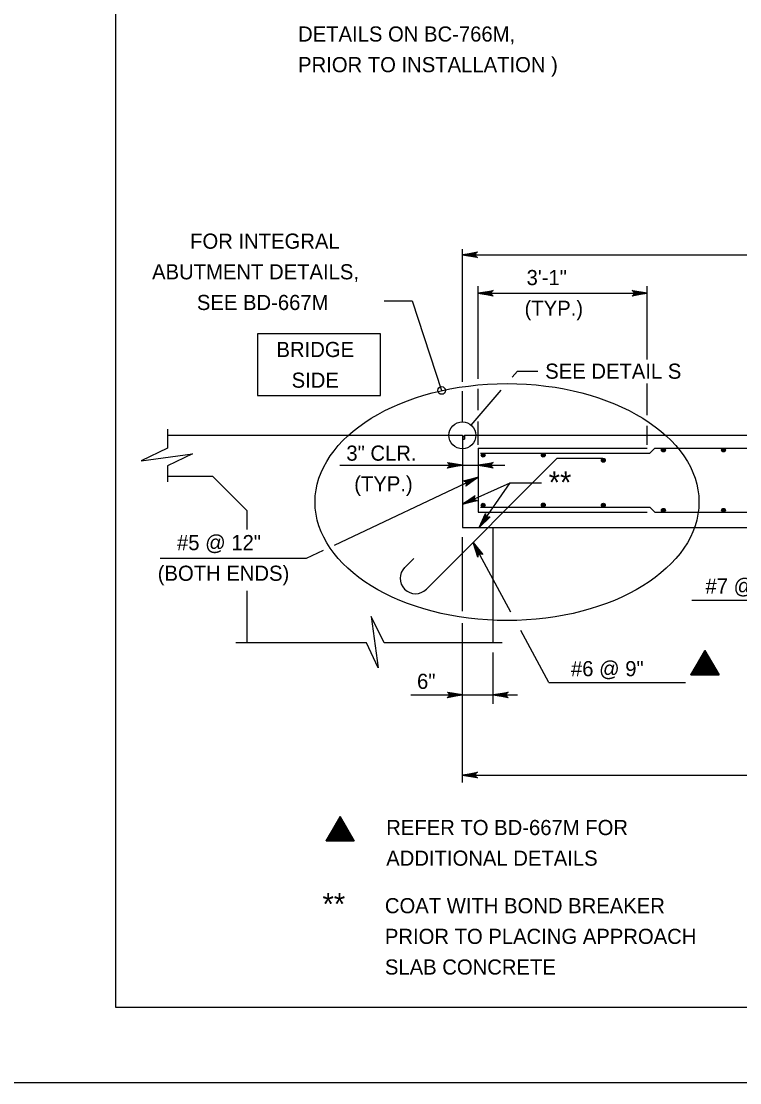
# Model space of a CAD drawing. Extents: x 636530 to 644067, y 294168 to 299122.
# Drawn here: x 639869.1 to 640011.6, y 294168.5 to 294378.8 of the extents above; entities that cross this region are included whole.
import ezdxf

# ---------------------------------------------------------------- set-up
doc = ezdxf.new("R2010")
doc.units = 0
doc.layers.add('1', color=7, linetype='Continuous')
doc.layers.add('PLT-BNDY', color=7, linetype='Continuous')

msp = doc.modelspace()

# ---------------------------------------------------------------- linework, layer by layer
at = {"layer": '1'}
for p, q in [((639887.78, 294747.48), (639887.78, 294183.48)), ((639956.57, 294307.39), (639956.57, 294333.69)), ((639956.57, 294332.56), (640261.37, 294332.56)), ((639959.68, 294307.99), (639959.68, 294326.36)), ((639993.21, 294311.82), (639993.21, 294326.36)), ((639959.68, 294324.94), (639993.21, 294324.94)), ((639941.08, 294323.4), (639946.64, 294323.4)), ((639946.64, 294323.4), (639952.44, 294305.67)), ((639966.45, 294308.29), (639967.51, 294309.52)), ((639967.51, 294309.52), (639971.54, 294309.52)), ((639956.57, 294299.46), (639956.57, 294305.56)), ((639958.31, 294298.81), (639964.25, 294305.73)), ((639959.68, 294301.74), (639959.68, 294305.99)), ((639993.21, 294300.78), (639993.21, 294307.07)), ((639959.68, 294294.91), (639959.68, 294299.49)), ((639898.09, 294297.97), (639898.09, 294294.24)), ((639898.09, 294296.79), (639956.57, 294296.79)), ((639956.57, 294296.79), (639956.57, 294278.5)), ((639956.98, 294296.79), (639956.98, 294296.02)), ((639956.98, 294296.79), (640327.27, 294296.79)), ((639993.21, 294294.91), (639993.21, 294298.67)), ((639956.57, 294296.53), (639956.98, 294296.53)), ((639956.57, 294296.02), (639956.98, 294296.02)), ((639959.68, 294294.25), (639993.21, 294294.25)), ((639959.68, 294294.25), (639959.68, 294281.55)), ((639960.19, 294293.23), (639993.72, 294293.23)), ((639993.72, 294293.23), (639994.73, 294294.25)), ((639994.73, 294294.25), (640224.29, 294294.25)), ((639898.09, 294290.72), (639898.09, 294287.55)), ((639932.27, 294290.86), (639965.01, 294290.86)), ((639949.44, 294266.28), (639975.37, 294292.22)), ((639975.37, 294292.22), (639984.4, 294292.22)), ((639898.09, 294288.66), (639907.03, 294288.66)), ((639913.9, 294281.79), (639907.03, 294288.66)), ((639931.19, 294275.03), (639959.68, 294288.51)), ((639956.57, 294283.13), (639966.05, 294287.35)), ((639959.92, 294278.5), (639966.05, 294287.35)), ((639966.05, 294287.35), (639972.22, 294287.35)), ((639960.19, 294282.56), (639993.72, 294282.56)), ((639993.72, 294282.56), (639994.73, 294281.55)), ((639913.9, 294278.11), (639913.9, 294281.79)), ((639959.68, 294281.55), (639993.21, 294281.55)), ((639994.73, 294281.55), (640224.29, 294281.55)), ((639956.57, 294278.5), (640261.37, 294278.5)), ((639962.67, 294255.67), (639962.67, 294278.5)), ((639956.57, 294261.94), (639956.57, 294276.59)), ((639925.7, 294272.44), (639929.04, 294274.01)), ((639966.16, 294261.74), (639958.68, 294275.53)), ((639896.69, 294272.44), (639925.7, 294272.44)), ((639945.13, 294270.6), (639946.92, 294272.39)), ((639913.9, 294255.67), (639913.9, 294265.94)), ((640002.05, 294264.14), (640032.13, 294264.14)), ((639956.57, 294228), (639956.57, 294259.54)), ((639973.72, 294247.8), (639968.14, 294258.1)), ((639937.53, 294255.67), (639911.67, 294255.67)), ((639964.48, 294255.67), (639941.04, 294255.67)), ((639962.67, 294243.6), (639962.67, 294253.76)), ((640004.65, 294250.93), (640004.65, 294250.93)), ((639973.72, 294247.8), (640000.8, 294247.8)), ((639946.36, 294245.35), (639967.48, 294245.35)), ((639956.57, 294229.45), (640293.81, 294229.45)), ((639932.34, 294218.03), (639932.34, 294218.03)), ((639887.78, 294183.48), (640673.78, 294183.48))]:
    msp.add_line(p, q, dxfattribs=at)
for points in [[(639956.57, 294332.56), (639959.55, 294333.12), (639959.44, 294333.04), (639959.32, 294332.96), (639959.26, 294332.86), (639959.2, 294332.76), (639959.19, 294332.66), (639959.17, 294332.56), (639959.19, 294332.46), (639959.2, 294332.36), (639959.26, 294332.26), (639959.32, 294332.16), (639959.44, 294332.08), (639959.55, 294332), (639956.57, 294332.56), (639959.44, 294332.08), (639959.32, 294332.16), (639956.57, 294332.56), (639959.26, 294332.26), (639959.2, 294332.36), (639956.57, 294332.56), (639959.19, 294332.46), (639959.17, 294332.56), (639956.57, 294332.56), (639959.19, 294332.66), (639959.2, 294332.76), (639956.57, 294332.56), (639959.26, 294332.86), (639959.32, 294332.96), (639956.57, 294332.56), (639959.44, 294333.04)], [(639959.68, 294324.94), (639962.67, 294325.5), (639962.55, 294325.42), (639962.44, 294325.34), (639962.38, 294325.24), (639962.32, 294325.14), (639962.3, 294325.04), (639962.28, 294324.94), (639962.3, 294324.84), (639962.32, 294324.74), (639962.38, 294324.64), (639962.44, 294324.54), (639962.55, 294324.46), (639962.67, 294324.38), (639959.68, 294324.94), (639962.55, 294324.46), (639962.44, 294324.54), (639959.68, 294324.94), (639962.38, 294324.64), (639962.32, 294324.74), (639959.68, 294324.94), (639962.3, 294324.84), (639962.28, 294324.94), (639959.68, 294324.94), (639962.3, 294325.04), (639962.32, 294325.14), (639959.68, 294324.94), (639962.38, 294325.24), (639962.44, 294325.34), (639959.68, 294324.94), (639962.55, 294325.42)], [(639993.21, 294324.94), (639990.23, 294324.38), (639990.34, 294324.46), (639990.46, 294324.54), (639990.52, 294324.64), (639990.58, 294324.74), (639990.59, 294324.84), (639990.61, 294324.94), (639990.59, 294325.04), (639990.58, 294325.14), (639990.52, 294325.24), (639990.46, 294325.34), (639990.34, 294325.42), (639990.23, 294325.5), (639993.21, 294324.94), (639990.34, 294325.42), (639990.46, 294325.34), (639993.21, 294324.94), (639990.52, 294325.24), (639990.58, 294325.14), (639993.21, 294324.94), (639990.59, 294325.04), (639990.61, 294324.94), (639993.21, 294324.94), (639990.59, 294324.84), (639990.58, 294324.74), (639993.21, 294324.94), (639990.52, 294324.64), (639990.46, 294324.54), (639993.21, 294324.94), (639990.34, 294324.46)], [(639898.09, 294294.24), (639892.9, 294291.7), (639903.05, 294293.08), (639898.09, 294290.72)], [(639956.57, 294290.86), (639953.59, 294290.3), (639953.7, 294290.38), (639953.82, 294290.46), (639953.88, 294290.56), (639953.94, 294290.66), (639953.95, 294290.76), (639953.97, 294290.86), (639953.95, 294290.96), (639953.94, 294291.06), (639953.88, 294291.16), (639953.82, 294291.26), (639953.7, 294291.33), (639953.59, 294291.41), (639956.57, 294290.86), (639953.7, 294291.33), (639953.82, 294291.26), (639956.57, 294290.86), (639953.88, 294291.16), (639953.94, 294291.06), (639956.57, 294290.86), (639953.95, 294290.96), (639953.97, 294290.86), (639956.57, 294290.86), (639953.95, 294290.76), (639953.94, 294290.66), (639956.57, 294290.86), (639953.88, 294290.56), (639953.82, 294290.46), (639956.57, 294290.86), (639953.7, 294290.38)], [(639959.68, 294290.86), (639962.67, 294291.41), (639962.55, 294291.33), (639962.44, 294291.26), (639962.38, 294291.16), (639962.32, 294291.06), (639962.3, 294290.96), (639962.28, 294290.86), (639962.3, 294290.76), (639962.32, 294290.66), (639962.38, 294290.56), (639962.44, 294290.46), (639962.55, 294290.38), (639962.67, 294290.3), (639959.68, 294290.86), (639962.55, 294290.38), (639962.44, 294290.46), (639959.68, 294290.86), (639962.38, 294290.56), (639962.32, 294290.66), (639959.68, 294290.86), (639962.3, 294290.76), (639962.28, 294290.86), (639959.68, 294290.86), (639962.3, 294290.96), (639962.32, 294291.06), (639959.68, 294290.86), (639962.38, 294291.16), (639962.44, 294291.26), (639959.68, 294290.86), (639962.55, 294291.33)], [(639959.68, 294288.51), (639957.23, 294286.72), (639957.3, 294286.85), (639957.37, 294286.97), (639957.38, 294287.08), (639957.39, 294287.2), (639957.36, 294287.3), (639957.33, 294287.39), (639957.27, 294287.48), (639957.22, 294287.56), (639957.12, 294287.63), (639957.02, 294287.69), (639956.89, 294287.71), (639956.75, 294287.74), (639959.68, 294288.51), (639956.89, 294287.71), (639957.02, 294287.69), (639959.68, 294288.51), (639957.12, 294287.63), (639957.22, 294287.56), (639959.68, 294288.51), (639957.27, 294287.48), (639957.33, 294287.39), (639959.68, 294288.51), (639957.36, 294287.3), (639957.39, 294287.2), (639959.68, 294288.51), (639957.38, 294287.08), (639957.37, 294286.97), (639959.68, 294288.51), (639957.3, 294286.85)], [(639956.57, 294283.13), (639959.07, 294284.86), (639958.99, 294284.74), (639958.92, 294284.62), (639958.91, 294284.5), (639958.9, 294284.39), (639958.92, 294284.29), (639958.95, 294284.19), (639959, 294284.1), (639959.06, 294284.02), (639959.15, 294283.95), (639959.25, 294283.89), (639959.38, 294283.86), (639959.52, 294283.83), (639956.57, 294283.13), (639959.38, 294283.86), (639959.25, 294283.89), (639956.57, 294283.13), (639959.15, 294283.95), (639959.06, 294284.02), (639956.57, 294283.13), (639959, 294284.1), (639958.95, 294284.19), (639956.57, 294283.13), (639958.92, 294284.29), (639958.9, 294284.39), (639956.57, 294283.13), (639958.91, 294284.5), (639958.92, 294284.62), (639956.57, 294283.13), (639958.99, 294284.74)], [(639959.92, 294278.5), (639961.15, 294281.27), (639961.15, 294281.13), (639961.15, 294280.99), (639961.2, 294280.88), (639961.25, 294280.78), (639961.32, 294280.71), (639961.4, 294280.64), (639961.49, 294280.59), (639961.58, 294280.55), (639961.7, 294280.54), (639961.81, 294280.53), (639961.94, 294280.58), (639962.07, 294280.63), (639959.92, 294278.5), (639961.94, 294280.58), (639961.81, 294280.53), (639959.92, 294278.5), (639961.7, 294280.54), (639961.58, 294280.55), (639959.92, 294278.5), (639961.49, 294280.59), (639961.4, 294280.64), (639959.92, 294278.5), (639961.32, 294280.71), (639961.25, 294280.78), (639959.92, 294278.5), (639961.2, 294280.88), (639961.15, 294280.99), (639959.92, 294278.5), (639961.15, 294281.13)], [(639958.68, 294275.53), (639960.6, 294273.18), (639960.47, 294273.24), (639960.35, 294273.3), (639960.23, 294273.31), (639960.12, 294273.31), (639960.02, 294273.28), (639959.92, 294273.25), (639959.84, 294273.18), (639959.76, 294273.12), (639959.7, 294273.02), (639959.64, 294272.92), (639959.63, 294272.78), (639959.61, 294272.64), (639958.68, 294275.53), (639959.63, 294272.78), (639959.64, 294272.92), (639958.68, 294275.53), (639959.7, 294273.02), (639959.76, 294273.12), (639958.68, 294275.53), (639959.84, 294273.18), (639959.92, 294273.25), (639958.68, 294275.53), (639960.02, 294273.28), (639960.12, 294273.31), (639958.68, 294275.53), (639960.23, 294273.31), (639960.35, 294273.3), (639958.68, 294275.53), (639960.47, 294273.24)], [(639941.04, 294255.67), (639938.51, 294260.85), (639939.89, 294250.71), (639937.53, 294255.67)], [(640001.87, 294249.32), (640007.44, 294249.32), (640004.65, 294254.15), (640001.87, 294249.32)], [(640001.87, 294249.32), (640004.65, 294254.15), (640007.44, 294249.32), (640001.87, 294249.32), (640004.65, 294254.01), (640007.35, 294249.38), (640001.97, 294249.37), (640004.66, 294253.86), (640007.24, 294249.45), (640002.11, 294249.43), (640004.66, 294253.72), (640007.12, 294249.54), (640002.22, 294249.5), (640004.66, 294253.57), (640007, 294249.6), (640002.36, 294249.59), (640004.66, 294253.41), (640006.86, 294249.67), (640002.51, 294249.67), (640004.66, 294253.23), (640006.73, 294249.75), (640002.64, 294249.75), (640004.65, 294253.07), (640006.59, 294249.84), (640002.78, 294249.83), (640004.65, 294252.91), (640006.44, 294249.93), (640002.91, 294249.9), (640004.67, 294252.75), (640006.27, 294250), (640003.05, 294249.98), (640004.67, 294252.59), (640006.1, 294250.11), (640003.2, 294250.06), (640004.67, 294252.41), (640005.96, 294250.21), (640003.34, 294250.14), (640004.66, 294252.24), (640005.81, 294250.3), (640003.51, 294250.23), (640004.67, 294252.07), (640005.67, 294250.37), (640003.68, 294250.3), (640004.66, 294251.89), (640005.51, 294250.46), (640003.85, 294250.39), (640004.66, 294251.73), (640005.34, 294250.55), (640003.98, 294250.47), (640004.66, 294251.57), (640005.18, 294250.64), (640004.14, 294250.55), (640004.66, 294251.41), (640005.05, 294250.7), (640004.27, 294250.62), (640004.66, 294251.25), (640004.93, 294250.77), (640004.4, 294250.69), (640004.66, 294251.1), (640004.82, 294250.83), (640004.55, 294250.79), (640004.66, 294250.92), (640007.43, 294249.33), (640004.66, 294250.92), (640004.66, 294254.11), (640004.66, 294250.91), (640001.87, 294249.33)], [(639956.57, 294245.35), (639953.59, 294244.79), (639953.7, 294244.87), (639953.82, 294244.95), (639953.88, 294245.05), (639953.94, 294245.15), (639953.95, 294245.25), (639953.97, 294245.35), (639953.95, 294245.45), (639953.94, 294245.55), (639953.88, 294245.65), (639953.82, 294245.75), (639953.7, 294245.83), (639953.59, 294245.91), (639956.57, 294245.35), (639953.7, 294245.83), (639953.82, 294245.75), (639956.57, 294245.35), (639953.88, 294245.65), (639953.94, 294245.55), (639956.57, 294245.35), (639953.95, 294245.45), (639953.97, 294245.35), (639956.57, 294245.35), (639953.95, 294245.25), (639953.94, 294245.15), (639956.57, 294245.35), (639953.88, 294245.05), (639953.82, 294244.95), (639956.57, 294245.35), (639953.7, 294244.87)], [(639962.67, 294245.35), (639965.65, 294245.91), (639965.53, 294245.83), (639965.42, 294245.75), (639965.36, 294245.65), (639965.3, 294245.55), (639965.28, 294245.45), (639965.27, 294245.35), (639965.28, 294245.25), (639965.3, 294245.15), (639965.36, 294245.05), (639965.42, 294244.95), (639965.53, 294244.87), (639965.65, 294244.79), (639962.67, 294245.35), (639965.53, 294244.87), (639965.42, 294244.95), (639962.67, 294245.35), (639965.36, 294245.05), (639965.3, 294245.15), (639962.67, 294245.35), (639965.28, 294245.25), (639965.27, 294245.35), (639962.67, 294245.35), (639965.28, 294245.45), (639965.3, 294245.55), (639962.67, 294245.35), (639965.36, 294245.65), (639965.42, 294245.75), (639962.67, 294245.35), (639965.53, 294245.83)], [(639956.57, 294229.45), (639959.55, 294230.01), (639959.44, 294229.93), (639959.32, 294229.85), (639959.26, 294229.75), (639959.2, 294229.65), (639959.19, 294229.55), (639959.17, 294229.45), (639959.19, 294229.35), (639959.2, 294229.25), (639959.26, 294229.15), (639959.32, 294229.05), (639959.44, 294228.97), (639959.55, 294228.89), (639956.57, 294229.45), (639959.44, 294228.97), (639959.32, 294229.05), (639956.57, 294229.45), (639959.26, 294229.15), (639959.2, 294229.25), (639956.57, 294229.45), (639959.19, 294229.35), (639959.17, 294229.45), (639956.57, 294229.45), (639959.19, 294229.55), (639959.2, 294229.65), (639956.57, 294229.45), (639959.26, 294229.75), (639959.32, 294229.85), (639956.57, 294229.45), (639959.44, 294229.93)], [(639929.55, 294216.42), (639935.13, 294216.42), (639932.34, 294221.25), (639929.55, 294216.42)], [(639929.55, 294216.42), (639932.34, 294221.25), (639935.13, 294216.42), (639929.55, 294216.42), (639932.33, 294221.11), (639935.04, 294216.48), (639929.66, 294216.47), (639932.34, 294220.96), (639934.93, 294216.55), (639929.79, 294216.53), (639932.35, 294220.82), (639934.8, 294216.64), (639929.91, 294216.6), (639932.34, 294220.68), (639934.68, 294216.7), (639930.05, 294216.69), (639932.35, 294220.51), (639934.55, 294216.77), (639930.2, 294216.77), (639932.34, 294220.33), (639934.41, 294216.85), (639930.32, 294216.85), (639932.34, 294220.17), (639934.28, 294216.94), (639930.46, 294216.93), (639932.34, 294220.01), (639934.13, 294217.03), (639930.59, 294217), (639932.36, 294219.85), (639933.96, 294217.1), (639930.74, 294217.09), (639932.36, 294219.69), (639933.79, 294217.21), (639930.89, 294217.16), (639932.36, 294219.51), (639933.64, 294217.31), (639931.03, 294217.24), (639932.35, 294219.34), (639933.49, 294217.4), (639931.2, 294217.33), (639932.36, 294219.17), (639933.36, 294217.47), (639931.36, 294217.4), (639932.35, 294218.99), (639933.19, 294217.56), (639931.54, 294217.49), (639932.35, 294218.83), (639933.03, 294217.65), (639931.67, 294217.57), (639932.34, 294218.67), (639932.87, 294217.74), (639931.82, 294217.65), (639932.34, 294218.51), (639932.74, 294217.8), (639931.96, 294217.72), (639932.34, 294218.35), (639932.62, 294217.87), (639932.09, 294217.79), (639932.35, 294218.2), (639932.51, 294217.93), (639932.23, 294217.89), (639932.34, 294218.02), (639935.11, 294216.43), (639932.34, 294218.02), (639932.34, 294221.21), (639932.35, 294218.01), (639929.56, 294216.43)]]:
    msp.add_lwpolyline(points, dxfattribs=at)
for points in [[(639915.93, 294304.67), (639940.32, 294304.67), (639940.32, 294316.87), (639915.93, 294316.87)], [(639956.57, 294296.02), (639956.98, 294296.02), (639956.98, 294296.53), (639956.57, 294296.53)]]:
    msp.add_lwpolyline(points, close=True, dxfattribs=at)
for centre, radius in [((639952.44, 294305.67), 0.764), ((639956.57, 294296.79), 2.67), ((639960.7, 294292.84), 0.381), ((639960.7, 294292.84), 0.286), ((639960.7, 294292.84), 0.19), ((639960.7, 294292.84), 0.0952), ((639972.6, 294292.85), 0.381), ((639972.6, 294292.85), 0.286), ((639972.6, 294292.85), 0.19), ((639972.6, 294292.85), 0.0952), ((639996.42, 294293.87), 0.381), ((639996.42, 294293.87), 0.286), ((639996.42, 294293.87), 0.19), ((639996.42, 294293.87), 0.0952), ((640008.32, 294293.87), 0.381), ((640008.32, 294293.87), 0.286), ((640008.32, 294293.87), 0.19), ((640008.32, 294293.87), 0.0952), ((639984.51, 294291.83), 0.381), ((639984.51, 294291.83), 0.286), ((639984.51, 294291.83), 0.19), ((639984.51, 294291.83), 0.0952), ((639960.7, 294282.94), 0.381), ((639960.7, 294282.94), 0.286), ((639960.7, 294282.94), 0.19), ((639960.7, 294282.94), 0.0952), ((639972.6, 294282.97), 0.381), ((639972.6, 294282.97), 0.286), ((639972.6, 294282.97), 0.19), ((639972.6, 294282.97), 0.0952), ((639984.51, 294282.94), 0.381), ((639984.51, 294282.94), 0.286), ((639984.51, 294282.94), 0.19), ((639984.51, 294282.94), 0.0952), ((639996.42, 294281.93), 0.381), ((639996.42, 294281.93), 0.286), ((639996.42, 294281.93), 0.19), ((639996.42, 294281.93), 0.0952), ((640008.32, 294281.93), 0.381), ((640008.32, 294281.93), 0.286), ((640008.32, 294281.93), 0.19), ((640008.32, 294281.93), 0.0952)]:
    msp.add_circle(centre, radius, dxfattribs=at)
msp.add_arc((639947.28, 294268.44), 3.05, 135, 315, dxfattribs=at)
msp.add_ellipse((639965.42, 294283.55), major_axis=(-38.05, 0), ratio=0.617109, dxfattribs=at)
at = {"layer": 'PLT-BNDY'}
msp.add_lwpolyline([(639847.78, 294762.48), (640688.78, 294762.48), (640688.78, 294168.48), (639847.78, 294168.48)], close=True, dxfattribs=at)

# ---------------------------------------------------------------- texts
at = {"layer": '1'}
for s, height, p in [('DETAILS ON BC-766M,', 3, (639924, 294374.81)), ('PRIOR TO INSTALLATION )', 3, (639924, 294368.74)), ('FOR INTEGRAL', 3, (639902.6, 294333.76)), ('ABUTMENT DETAILS,', 3, (639895.06, 294327.69)), ('3\'-1"', 3, (639969.29, 294326.54)), ('SEE BD-667M', 3, (639903.94, 294321.61)), ('(TYP.)', 3, (639968.9, 294320.46)), ('BRIDGE', 3, (639919.72, 294312.29)), ('SIDE', 3, (639922.72, 294306.21)), ('SEE DETAIL S', 3, (639972.99, 294307.99)), ('3" CLR.', 3, (639933.57, 294291.75)), ('(TYP.)', 3, (639935.13, 294285.68)), ('**', 4.32, (639973.67, 294285.31)), ('#5 @ 12"', 3, (639900, 294274.02)), ('(BOTH ENDS)', 3, (639896.18, 294267.95)), ('#7 @ 12"', 3, (640004.75, 294265.42)), ('#6 @ 9"', 3, (639978.09, 294249.04)), ('6"', 3, (639947.58, 294246.53)), ('REFER TO BD-667M FOR', 3, (639941.47, 294217.56)), ('ADDITIONAL DETAILS', 3, (639941.47, 294211.49)), ('**', 4.32, (639928.84, 294201.75)), ('COAT WITH BOND BREAKER', 3, (639941.21, 294202.07)), ('PRIOR TO PLACING APPROACH', 3, (639941.21, 294195.99)), ('SLAB CONCRETE', 3, (639941.21, 294189.92))]:
    msp.add_text(s, height=height, dxfattribs=at).set_placement(p)

doc.saveas('drawing.dxf')
